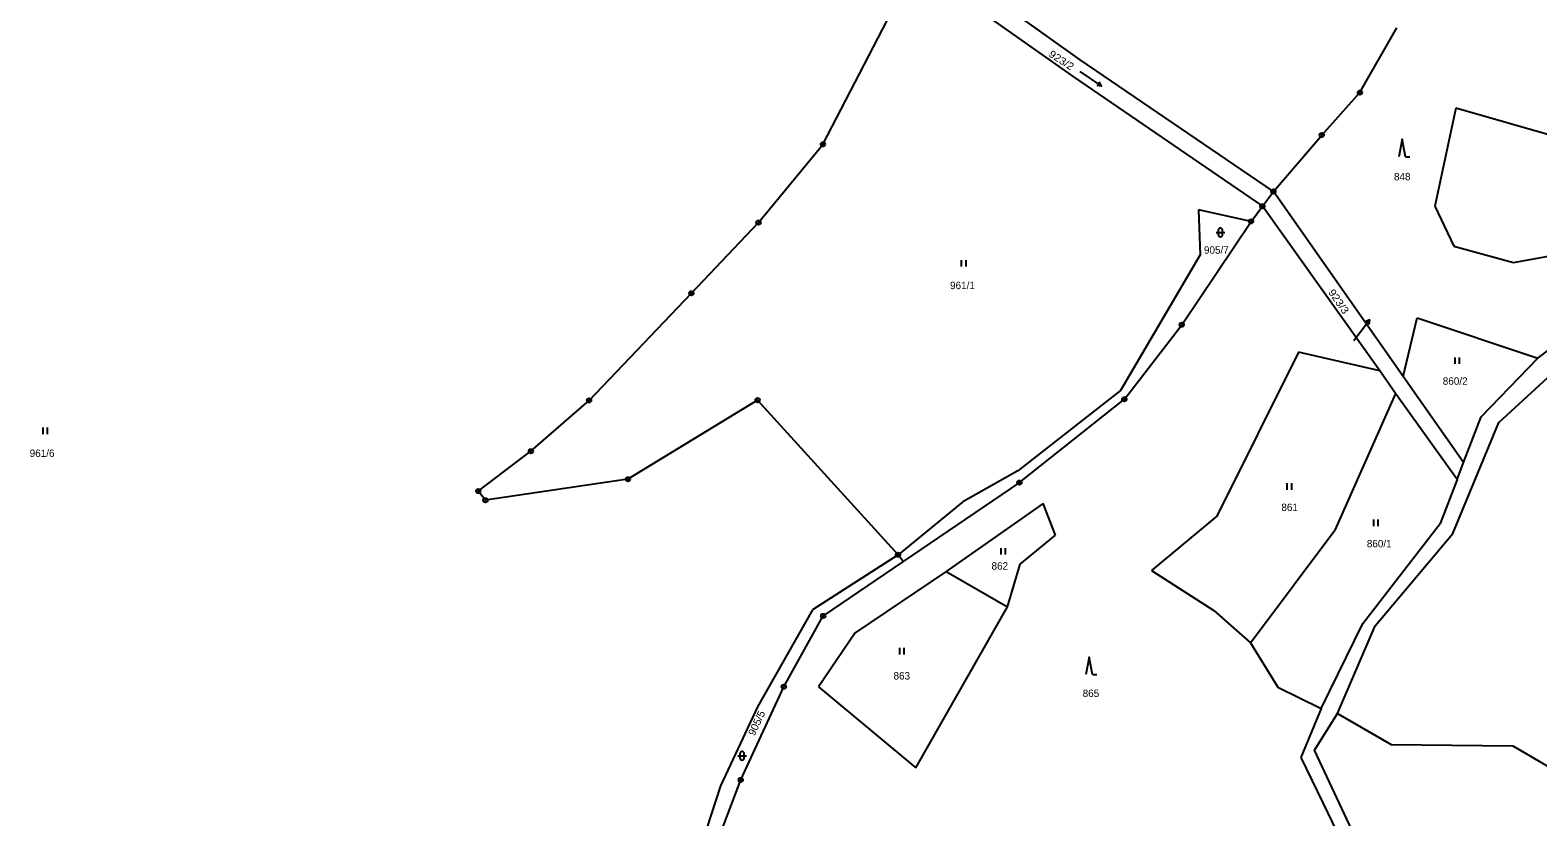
# Model space of a CAD drawing. Extents: x -754970 to -752637, y -970569 to -968179.
# Drawn here: x -753745.4 to -753399.6, y -969858.7 to -969678.2 of the extents above; entities that cross this region are included whole.
import ezdxf
from ezdxf.enums import TextEntityAlignment as Align

# ---------------------------------------------------------------- set-up
doc = ezdxf.new("R2010")
doc.units = 0
doc.header["$LTSCALE"] = 0.68
for name, color, linetype, lineweight in [('1', 7, 'Continuous', 25), ('3', 7, 'Continuous', 25), ('8', 7, 'Continuous', 25)]:
    doc.layers.add(name, color=color, linetype=linetype, lineweight=lineweight)
doc.layers.add('2', color=7, linetype='Continuous')

msp = doc.modelspace()

# ---------------------------------------------------------------- linework, layer by layer
at = {"layer": '1'}
for p, q in [((-753504.6, -969685.01), (-753535.75, -969662.77)), ((-753538.95, -969665.74), (-753506.1, -969688.95)), ((-753563.59, -969704.41), (-753547.75, -969673.93)), ((-753440.4, -969692.55), (-753431.97, -969677.71)), ((-753460.26, -969715.23), (-753504.6, -969685.01)), ((-753506.1, -969688.95), (-753462.78, -969718.6)), ((-753449.17, -969702.29), (-753440.4, -969692.55)), ((-753418.44, -969696.08), (-753423.25, -969718.62)), ((-753394.95, -969702.81), (-753418.44, -969696.08)), ((-753578.37, -969722.36), (-753563.59, -969704.41)), ((-753460.26, -969715.23), (-753449.17, -969702.29)), ((-753462.78, -969718.6), (-753460.26, -969715.23)), ((-753430.48, -969757.65), (-753460.26, -969715.23)), ((-753465.39, -969722.08), (-753477.43, -969719.41)), ((-753477.43, -969719.41), (-753477.09, -969729.76)), ((-753465.39, -969722.08), (-753462.78, -969718.6)), ((-753435.87, -969756.41), (-753462.78, -969718.6)), ((-753423.25, -969718.62), (-753418.85, -969727.8)), ((-753593.76, -969738.58), (-753578.37, -969722.36)), ((-753481.28, -969745.82), (-753465.39, -969722.08)), ((-753418.85, -969727.8), (-753405.16, -969731.55)), ((-753405.16, -969731.55), (-753377.88, -969726.48)), ((-753617.23, -969763.15), (-753593.76, -969738.58)), ((-753494.45, -969762.9), (-753481.28, -969745.82)), ((-753430.48, -969757.65), (-753427.28, -969744.21)), ((-753427.28, -969744.21), (-753399.63, -969753.49)), ((-753399.63, -969753.49), (-753388.19, -969744.77)), ((-753408.53, -969768.21), (-753386.79, -969748.17)), ((-753412.56, -969766.9), (-753399.63, -969753.49)), ((-753416.62, -969777.4), (-753430.48, -969757.65)), ((-753630.59, -969774.84), (-753617.23, -969763.15)), ((-753578.59, -969763.11), (-753608.31, -969781.24)), ((-753546.37, -969798.58), (-753578.59, -969763.11)), ((-753518.52, -969782.01), (-753494.45, -969762.9)), ((-753432.21, -969761.55), (-753446.18, -969792.95)), ((-753418.14, -969781.32), (-753432.21, -969761.55)), ((-753416.62, -969777.4), (-753412.56, -969766.9)), ((-753419.12, -969793.7), (-753408.53, -969768.21)), ((-753642.66, -969783.98), (-753630.59, -969774.84)), ((-753418.14, -969781.32), (-753416.62, -969777.4)), ((-753608.31, -969781.24), (-753641, -969786.07)), ((-753518.91, -969779.35), (-753531.5, -969786.43)), ((-753418.14, -969781.32), (-753422.03, -969791.37)), ((-753641, -969786.07), (-753642.66, -969783.98)), ((-753518.52, -969782.01), (-753545.2, -969800.14)), ((-753531.5, -969786.43), (-753546.37, -969798.58)), ((-753513.05, -969786.78), (-753535.31, -969802.41)), ((-753510.24, -969794.09), (-753513.05, -969786.78)), ((-753439.75, -969814.35), (-753422.03, -969791.37)), ((-753518.33, -969800.73), (-753510.24, -969794.09)), ((-753465.51, -969818.81), (-753446.18, -969792.95)), ((-753436.94, -969814.91), (-753419.12, -969793.7)), ((-753546.37, -969798.58), (-753566.02, -969811.18)), ((-753545.2, -969800.14), (-753546.37, -969798.58)), ((-753545.2, -969800.14), (-753563.53, -969812.6)), ((-753535.31, -969802.41), (-753521.25, -969810.51)), ((-753521.25, -969810.51), (-753518.33, -969800.73)), ((-753488.22, -969802.17), (-753473.94, -969811.39)), ((-753566.02, -969811.18), (-753578.61, -969833.44)), ((-753572.56, -969828.86), (-753563.53, -969812.6)), ((-753542.28, -969847.5), (-753521.25, -969810.51)), ((-753473.94, -969811.39), (-753465.51, -969818.81)), ((-753449.32, -969833.88), (-753439.75, -969814.35)), ((-753445.56, -969834.97), (-753436.94, -969814.91)), ((-753465.51, -969818.81), (-753459.21, -969828.93)), ((-753582.45, -969850.23), (-753572.56, -969828.86)), ((-753564.62, -969828.9), (-753542.28, -969847.5)), ((-753459.21, -969828.93), (-753449.32, -969833.88)), ((-753578.61, -969833.44), (-753587.05, -969851.57)), ((-753449.32, -969833.88), (-753453.94, -969845.12)), ((-753450.84, -969843.42), (-753445.56, -969834.97)), ((-753445.56, -969834.97), (-753433.24, -969842.09)), ((-753437.25, -969872.31), (-753450.84, -969843.42)), ((-753433.24, -969842.09), (-753405.36, -969842.43)), ((-753405.36, -969842.43), (-753379.74, -969857.37)), ((-753453.94, -969845.12), (-753448.94, -969855.52)), ((-753588.94, -969867.35), (-753582.45, -969850.23)), ((-753587.05, -969851.57), (-753591.39, -969864.76)), ((-753448.94, -969855.52), (-753442.14, -969869.42))]:
    msp.add_line(p, q, dxfattribs=at)
for points in [[(-753477.09, -969729.76), (-753495.34, -969760.87), (-753518.91, -969779.35)], [(-753454.5, -969752.13), (-753473.27, -969789.69), (-753488.22, -969802.17)], [(-753432.21, -969761.55), (-753435.87, -969756.41), (-753454.5, -969752.13)], [(-753535.31, -969802.41), (-753556.21, -969816.47), (-753564.62, -969828.9)]]:
    msp.add_lwpolyline(points, dxfattribs=at)
at = {"layer": '3'}
for p, q in [((-753499.673, -969691.034), (-753500.764, -969690.904)), ((-753429.95, -969707.26), (-753428.954, -969707.26)), ((-753473.421, -969724.621), (-753471.419, -969724.621)), ((-753472.921, -969724.121), (-753472.921, -969725.122)), ((-753471.919, -969725.122), (-753471.919, -969724.121)), ((-753531.771, -969732.47), (-753531.771, -969730.97)), ((-753530.77, -969732.47), (-753530.77, -969730.97)), ((-753438.197, -969744.646), (-753438.385, -969745.728)), ((-753418.571, -969754.8), (-753418.571, -969753.3)), ((-753417.57, -969754.8), (-753417.57, -969753.3)), ((-753742.481, -969770.89), (-753742.481, -969769.39)), ((-753741.48, -969770.89), (-753741.48, -969769.39)), ((-753457.061, -969783.66), (-753457.061, -969782.16)), ((-753456.06, -969783.66), (-753456.06, -969782.16)), ((-753437.201, -969792), (-753437.201, -969790.5)), ((-753436.2, -969792), (-753436.2, -969790.5)), ((-753522.681, -969798.55), (-753522.681, -969797.05)), ((-753521.68, -969798.55), (-753521.68, -969797.05)), ((-753545.981, -969821.45), (-753545.981, -969819.95)), ((-753544.98, -969821.45), (-753544.98, -969819.95)), ((-753501.75, -969826.07), (-753500.754, -969826.07)), ((-753583.131, -969844.691), (-753581.129, -969844.691)), ((-753582.631, -969844.191), (-753582.631, -969845.192)), ((-753581.629, -969845.192), (-753581.629, -969844.191))]:
    msp.add_line(p, q, dxfattribs=at)
for points in [[(-753504.648, -969687.679), (-753499.673, -969691.034), (-753500.203, -969690.072)], [(-753429.95, -969707.26), (-753430.7, -969703.26), (-753431.45, -969707.26)], [(-753441.808, -969749.437), (-753438.197, -969744.646), (-753439.186, -969745.124)], [(-753501.75, -969826.07), (-753502.5, -969822.07), (-753503.25, -969826.07)]]:
    msp.add_lwpolyline(points, dxfattribs=at)
for centre, start, end in [((-753472.42, -969724.1209), 0, 180), ((-753472.42, -969725.1209), 180, 359.98789), ((-753582.13, -969844.1909), 0, 180), ((-753582.13, -969845.1909), 180, 359.98789)]:
    msp.add_arc(centre, 0.5, start, end, dxfattribs=at)
at = {"layer": '8'}
for centre, radius in [((-753440.4, -969692.5499), 0.5), ((-753440.4, -969692.5499), 0.0303), ((-753449.17, -969702.2899), 0.5), ((-753563.59, -969704.4099), 0.5), ((-753563.59, -969704.4099), 0.0303), ((-753449.17, -969702.2899), 0.0303), ((-753460.26, -969715.2299), 0.5), ((-753460.26, -969715.2299), 0.0303), ((-753462.78, -969718.5999), 0.5), ((-753462.78, -969718.5999), 0.0303), ((-753578.37, -969722.3599), 0.5), ((-753578.37, -969722.3599), 0.0303), ((-753465.39, -969722.0799), 0.5), ((-753465.39, -969722.0799), 0.0303), ((-753593.76, -969738.5799), 0.5), ((-753593.76, -969738.5799), 0.0303), ((-753481.28, -969745.8199), 0.5), ((-753481.28, -969745.8199), 0.0303), ((-753617.23, -969763.1499), 0.5), ((-753617.23, -969763.1499), 0.0303), ((-753578.59, -969763.1099), 0.5), ((-753578.59, -969763.1099), 0.0303), ((-753494.45, -969762.8999), 0.5), ((-753494.45, -969762.8999), 0.0303), ((-753630.59, -969774.8399), 0.5), ((-753630.59, -969774.8399), 0.0303), ((-753608.31, -969781.2399), 0.5), ((-753608.31, -969781.2399), 0.0303), ((-753518.52, -969782.0099), 0.5), ((-753642.66, -969783.9799), 0.5), ((-753642.66, -969783.9799), 0.0303), ((-753518.52, -969782.0099), 0.0303), ((-753641, -969786.0699), 0.5), ((-753641, -969786.0699), 0.0303), ((-753546.37, -969798.5799), 0.5), ((-753546.37, -969798.5799), 0.0303), ((-753563.53, -969812.5999), 0.5), ((-753563.53, -969812.5999), 0.0303), ((-753572.56, -969828.8599), 0.5), ((-753572.56, -969828.8599), 0.0303), ((-753582.45, -969850.2299), 0.5), ((-753582.45, -969850.2299), 0.0303)]:
    msp.add_circle(centre, radius, dxfattribs=at)

# ---------------------------------------------------------------- texts
at = {"layer": '2'}
for s, rotation, width, p in [('923/2', 327, 1.1, (-753509.3359, -969685.8186)), ('923/3', 305, 1.1, (-753445.9634, -969740.9515)), ('905/5', 65, 1.05, (-753578.0291, -969837.5557))]:
    msp.add_text(s, height=1.7, rotation=rotation, dxfattribs=dict(at, width=width)).set_placement(p, align=Align.CENTER)
for s, p in [('848', (-753430.699, -969712.665)), ('905/7', (-753473.34, -969729.505)), ('961/1', (-753531.58, -969737.635)), ('860/2', (-753418.56, -969759.575)), ('961/6', (-753742.71, -969776.135)), ('861', (-753456.529, -969788.555)), ('860/1', (-753435.98, -969796.875)), ('862', (-753523.019, -969801.995)), ('863', (-753545.499, -969827.205)), ('865', (-753502.109, -969831.225))]:
    msp.add_text(s, height=1.7, dxfattribs=at).set_placement(p, align=Align.CENTER)

doc.saveas('drawing.dxf')
